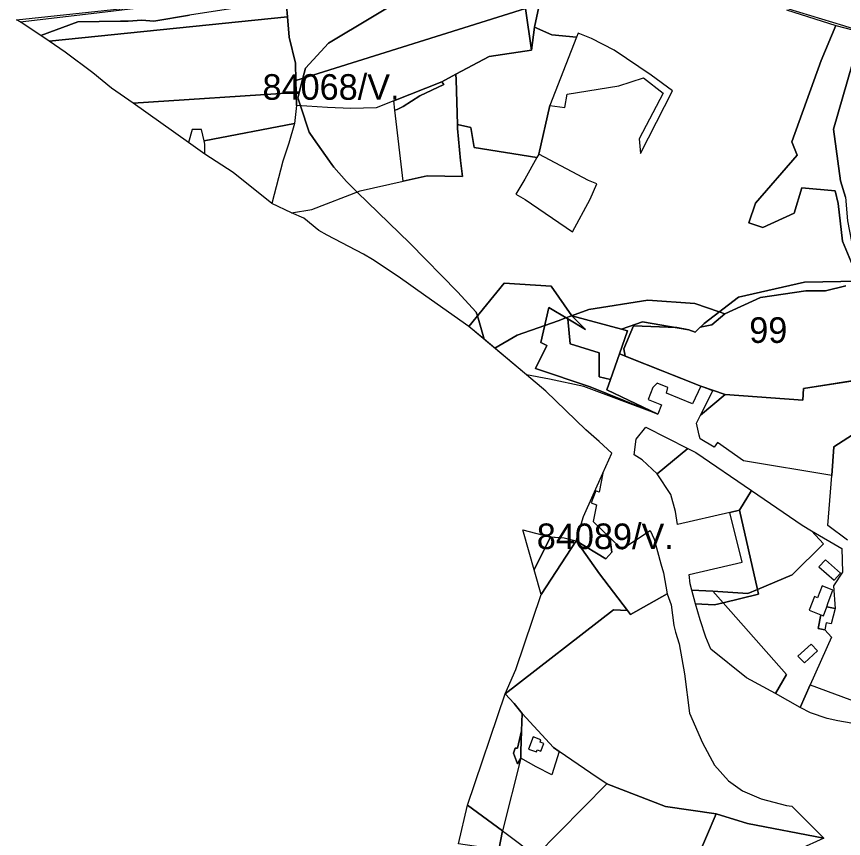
# Model space of a CAD drawing. Extents: x -477304 to -465429, y -1159113 to -1149210.
# Drawn here: x -477303.8 to -476819.4, y -1150940.8 to -1150459.3 of the extents above; entities that cross this region are included whole.
import ezdxf

# ---------------------------------------------------------------- set-up
doc = ezdxf.new("R2010")
doc.units = 0
for name, color, linetype in [('BPEJ_s', 7, 'Continuous'), ('orna_s', 7, 'Continuous'), ('PUPFL_s', 7, 'Continuous'), ('trav_porost_s', 7, 'Continuous'), ('zahrada_s', 7, 'Continuous')]:
    doc.layers.add(name, color=color, linetype=linetype)

msp = doc.modelspace()

# ---------------------------------------------------------------- linework, layer by layer
at = {"layer": 'BPEJ_s'}
for points in [[(-477069.45, -1150443.88), (-477121, -1150475), (-477134.5, -1150489.5), (-477136.04, -1150495.5), (-477139, -1150507), (-477137.52, -1150511.55), (-477132.5, -1150527), (-477129.84, -1150530.75), (-477120.46, -1150544.02), (-477119.11, -1150545.93), (-477118, -1150547.5), (-477110.5, -1150556), (-477105.5, -1150561), (-477104.32, -1150562.15), (-477073.5, -1150592), (-477045.5, -1150620.5), (-477034.5, -1150632.5), (-477033.85, -1150634.72), (-477029.83, -1150648.38), (-477038.82, -1150640.81), (-477064, -1150623.03), (-477080.36, -1150611.55), (-477095.35, -1150601.57), (-477100.67, -1150598.47), (-477121.91, -1150587.31), (-477126.82, -1150584.57), (-477135.59, -1150577.5), (-477142.68, -1150574.24), (-477154.24, -1150568.87), (-477176.88, -1150550.64), (-477183.62, -1150546.41), (-477193.5, -1150540), (-477203, -1150533.2), (-477219.22, -1150521.59), (-477235.45, -1150509.98), (-477248.11, -1150501.29), (-477259.16, -1150492.25), (-477275.34, -1150480.25), (-477284.69, -1150473.72), (-477289.67, -1150470.41), (-477268, -1150462.5), (-477243, -1150462), (-477238.5, -1150462), (-477230.5, -1150461.5), (-477223.5, -1150462), (-477202.5, -1150458.5)], [(-476818, -1150617), (-476830, -1150620), (-476841.5, -1150620), (-476868, -1150624), (-476889, -1150633.5), (-476892.27, -1150632.38), (-476906.5, -1150627.5), (-476934, -1150625.5), (-476968.5, -1150631), (-476978.65, -1150634.63), (-476981.99, -1150635.82), (-476986.63, -1150637.48), (-476994.41, -1150640.25), (-477010.5, -1150646), (-477023.58, -1150653.65), (-477029.83, -1150648.38), (-477033.85, -1150634.72), (-477034.5, -1150632.5), (-477045.5, -1150620.5), (-477073.5, -1150592), (-477104.32, -1150562.15), (-477105.5, -1150561), (-477110.5, -1150556), (-477118, -1150547.5), (-477119.11, -1150545.93), (-477120.46, -1150544.02), (-477129.84, -1150530.75), (-477132.5, -1150527), (-477137.52, -1150511.55), (-477139, -1150507), (-477136.04, -1150495.5), (-477134.5, -1150489.5), (-477121, -1150475), (-477069.45, -1150443.88)], [(-476851.58, -1150454.73), (-476819.44, -1150464.65), (-476801.68, -1150470.13), (-476790.39, -1150473.61), (-476785.49, -1150475.12), (-476755.22, -1150484.46), (-476723.44, -1150484.48), (-476705.31, -1150486.17), (-476688.24, -1150487.4), (-476678.03, -1150487.54), (-476651.73, -1150501.44), (-476640.67, -1150505.95), (-476637.84, -1150507.37)], [(-476809.82, -1150672.07), (-476842.82, -1150677.26), (-476843.14, -1150683.99), (-476888.76, -1150680.75), (-476902.95, -1150675.78), (-476947.36, -1150658.24), (-476948, -1150654), (-476942.5, -1150640.5), (-476917.04, -1150641.56), (-476909.99, -1150642.77), (-476906.29, -1150644.27), (-476903.34, -1150641.37), (-476896.5, -1150640), (-476889, -1150633.5), (-476868, -1150624), (-476841.5, -1150620), (-476830, -1150620), (-476818, -1150617)], [(-477044.96, -1150943.97), (-477039.58, -1150921.4), (-477017.59, -1150856.01), (-477011.27, -1150841.83), (-476996.52, -1150797.81), (-477000.56, -1150783.48), (-476990.97, -1150764.18), (-476990.97, -1150764.18), (-476983.02, -1150764.67), (-476975.92, -1150766.42), (-476971.62, -1150752.29), (-476960.42, -1150726.85), (-476955.21, -1150715.01), (-476962.45, -1150708.29), (-476970.4, -1150701.41), (-476993.72, -1150678.8), (-477005.03, -1150669.28), (-477023.58, -1150653.65), (-477010.5, -1150646), (-476994.41, -1150640.25), (-476986.63, -1150637.48), (-476981.99, -1150635.82), (-476978.65, -1150634.63), (-476968.5, -1150631), (-476934, -1150625.5), (-476906.5, -1150627.5), (-476892.27, -1150632.38), (-476889, -1150633.5), (-476896.5, -1150640)], [(-476896.5, -1150640), (-476903.34, -1150641.37), (-476906.29, -1150644.27), (-476909.99, -1150642.77), (-476917.04, -1150641.56), (-476942.5, -1150640.5), (-476948, -1150654), (-476947.36, -1150658.24), (-476902.95, -1150675.78), (-476888.76, -1150680.75), (-476843.14, -1150683.99), (-476842.82, -1150677.26), (-476809.82, -1150672.07)]]:
    msp.add_lwpolyline(points, dxfattribs=at)
for points in [[(-477289.67, -1150470.41), (-477301.68, -1150462.42), (-477303.83, -1150461.3), (-477228.71, -1150453.2), (-477206.9, -1150451.29), (-477173.74, -1150448.82), (-477145.67, -1150448.19), (-477142.09, -1150448.11), (-477133.15, -1150447.63), (-477142.15, -1150448.95), (-477142.5, -1150449), (-477145.44, -1150449.47), (-477202.5, -1150458.5), (-477223.5, -1150462), (-477230.5, -1150461.5), (-477238.5, -1150462), (-477243, -1150462), (-477268, -1150462.5)], [(-476990.97, -1150764.18), (-476990.97, -1150764.18), (-477000.56, -1150783.48), (-477007.19, -1150759.93), (-476991.71, -1150764.13)]]:
    msp.add_lwpolyline(points, close=True, dxfattribs=at)
at = {"layer": 'orna_s'}
for points in [[(-477235.45, -1150509.98), (-477248.11, -1150501.29), (-477259.16, -1150492.25), (-477275.34, -1150480.25), (-477284.69, -1150473.72), (-477145.11, -1150459.39), (-477144.19, -1150471.41), (-477140.38, -1150486.66), (-477140.14, -1150496.78), (-477140.01, -1150503.75)], [(-477201, -1150525.5), (-477203, -1150533.2), (-477219.22, -1150521.59), (-477235.45, -1150509.98), (-477140.01, -1150503.75), (-477139.86, -1150511.4), (-477141.03, -1150521.98), (-477193.93, -1150532.16), (-477195.5, -1150525.5)], [(-476935.25, -1150699.92), (-476910.54, -1150712.32), (-476928.54, -1150727.23), (-476937.33, -1150719.07), (-476941.96, -1150716), (-476940.93, -1150706.9)], [(-476905.87, -1150714.66), (-476873.3, -1150736.95), (-476880.27, -1150748.58), (-476885.99, -1150749.93), (-476916.59, -1150756.98), (-476917.82, -1150749.26), (-476920.59, -1150739.4), (-476928.54, -1150727.23), (-476910.54, -1150712.32)], [(-476838.16, -1150760.67), (-476831.07, -1150768.17), (-476849.42, -1150786.35), (-476869.86, -1150794.93), (-476880.27, -1150748.58), (-476873.3, -1150736.95), (-476843.65, -1150757.23)], [(-476878.85, -1150778.92), (-476885.99, -1150749.93), (-476880.27, -1150748.58), (-476869.86, -1150794.93), (-476875.41, -1150797.26), (-476895.86, -1150796.03), (-476908.24, -1150795.28), (-476909.2, -1150791.7), (-476909.73, -1150786.1)], [(-476822.77, -1150871.91), (-476828.88, -1150870.6), (-476838.83, -1150867.21), (-476844.84, -1150864.17), (-476838.93, -1150850.89), (-476810.52, -1150861.32), (-476813.12, -1150873.78), (-476814.95, -1150873.32)]]:
    msp.add_lwpolyline(points, close=True, dxfattribs=at)
at = {"layer": 'PUPFL_s'}
for points in [[(-477144.19, -1150471.41), (-477145.11, -1150459.39), (-477145.64, -1150452.88), (-477100.37, -1150449.29), (-476993.08, -1150430.53), (-477000.47, -1150465.52), (-477002.23, -1150479.01), (-477005.72, -1150454.69), (-477140.14, -1150496.78), (-477140.38, -1150486.66)], [(-476823.87, -1150464.53), (-476808.86, -1150468.56), (-476825.2, -1150525.26), (-476821.15, -1150555.51), (-476818.29, -1150565.22), (-476817.09, -1150579.05), (-476810.17, -1150614.43), (-476820.09, -1150590.89), (-476822.57, -1150568.81), (-476824.28, -1150561.39), (-476843.81, -1150559.74), (-476848.39, -1150574.43), (-476866.68, -1150582.88), (-476874.89, -1150580.25), (-476870.96, -1150568.72), (-476846.56, -1150540.47), (-476849.75, -1150532.63), (-476832.47, -1150485.11)], [(-476991.53, -1150511.41), (-476997.85, -1150539.86), (-476999, -1150541.93), (-477035.79, -1150535.98), (-477037.74, -1150524.32), (-477045.52, -1150522.54), (-477046.21, -1150496.32), (-477046.44, -1150493.05), (-477026.9, -1150482.63), (-477002.23, -1150479.01), (-477000.47, -1150465.52), (-476990.29, -1150470.05), (-476975.77, -1150471.47)], [(-476979.52, -1150651.07), (-476980.89, -1150636.49), (-476970.61, -1150642.74), (-476978.64, -1150634.64), (-476949.5, -1150642.43), (-476945.9, -1150643.39), (-476950.62, -1150656.95), (-476955.9, -1150671.95), (-476962.63, -1150670.41), (-476962.44, -1150656.39)], [(-476996.52, -1150797.81), (-477007.19, -1150759.93), (-476991.71, -1150764.13), (-476983.02, -1150764.67), (-476975.92, -1150766.42)], [(-476954.19, -1150806.86), (-477017.59, -1150856.01), (-477011.27, -1150841.83), (-476996.52, -1150797.81), (-476975.92, -1150766.42), (-476962.42, -1150785.7), (-476945.97, -1150807.18)], [(-476920.38, -1150804.01), (-476918.78, -1150816.14), (-476917.88, -1150820.05), (-476915.58, -1150826.75), (-476912.58, -1150844.37), (-476909.69, -1150867.49), (-476902.09, -1150884.73), (-476894.95, -1150897.87), (-476886.76, -1150906.99), (-476878.63, -1150912.91), (-476867.73, -1150917.51), (-476852.85, -1150921.47), (-476849.62, -1150921.87), (-476830.86, -1150940.55), (-476875.56, -1150932.04), (-476893.99, -1150926.34), (-476923.69, -1150922.1), (-476958.1, -1150908.9), (-476963.62, -1150905.15), (-476985.88, -1150889.86), (-476989.27, -1150887.45), (-477007.69, -1150867.68), (-477012.41, -1150861.84), (-477017.59, -1150856.01), (-476954.19, -1150806.86), (-476945.97, -1150807.18), (-476944.14, -1150809.57), (-476922.63, -1150797.6)], [(-477008.47, -1150893.75), (-477019.17, -1150936.36), (-477039.58, -1150921.4), (-477017.59, -1150856.01), (-477012.41, -1150861.84), (-477007.69, -1150867.68), (-477008.03, -1150877.71), (-477010.39, -1150887.9), (-477011.66, -1150888), (-477012.65, -1150890.85), (-477010.31, -1150897.16)], [(-477008.47, -1150893.75), (-477010.31, -1150897.16), (-477012.65, -1150890.85), (-477011.66, -1150888), (-477010.39, -1150887.9), (-477008.03, -1150877.71), (-477008.36, -1150889.89)], [(-477044.96, -1150943.97), (-477039.58, -1150921.4), (-477019.17, -1150936.36), (-477021.36, -1150947.39)], [(-476875.56, -1150932.04), (-476830.86, -1150940.55), (-476845.5, -1150947.38), (-476836.72, -1150956.13), (-476831.04, -1150957.93), (-476833.59, -1150969.48), (-476844.74, -1150994.83), (-476858.92, -1151032.8), (-476893.87, -1151017.5), (-476910.55, -1150975.96), (-476911.05, -1150966.24), (-476893.99, -1150926.34)]]:
    msp.add_lwpolyline(points, close=True, dxfattribs=at)
for points in [[(-476818.29, -1150565.22), (-476821.15, -1150555.51), (-476825.2, -1150525.26), (-476808.86, -1150468.56)], [(-476808.26, -1150671.82), (-476842.82, -1150677.26), (-476843.14, -1150683.99), (-476888.76, -1150680.75), (-476903.09, -1150692.77), (-476895.97, -1150678.54), (-476902.95, -1150675.78), (-476950.62, -1150656.95), (-476945.9, -1150643.39), (-476949.5, -1150642.43), (-476937.23, -1150638.1), (-476909.99, -1150642.77), (-476906.29, -1150644.27), (-476901.06, -1150639.13), (-476880.99, -1150623.72), (-476842.32, -1150615.02), (-476810.17, -1150614.43)], [(-476816.98, -1150765.98), (-476828.58, -1150757.45), (-476826.28, -1150728.25), (-476825.02, -1150711.46), (-476800.49, -1150695.61)]]:
    msp.add_lwpolyline(points, dxfattribs=at)
at = {"layer": 'trav_porost_s'}
msp.add_lwpolyline([(-476852.78, -1150455.36), (-476823.87, -1150464.53), (-476832.47, -1150485.11), (-476849.75, -1150532.63), (-476846.56, -1150540.47), (-476870.96, -1150568.72), (-476874.89, -1150580.25), (-476866.68, -1150582.88), (-476848.39, -1150574.43), (-476843.81, -1150559.74), (-476824.28, -1150561.39), (-476822.57, -1150568.81), (-476820.09, -1150590.89), (-476810.17, -1150614.43), (-476842.32, -1150615.02), (-476880.99, -1150623.72), (-476901.06, -1150639.13), (-476906.29, -1150644.27), (-476909.99, -1150642.77), (-476937.23, -1150638.1), (-476949.5, -1150642.43), (-476978.64, -1150634.64), (-476990.57, -1150617.24), (-477018.09, -1150615.44), (-477038.82, -1150640.81), (-477064, -1150623.03), (-477080.36, -1150611.55), (-477095.35, -1150601.57), (-477100.67, -1150598.47), (-477121.91, -1150587.31), (-477126.82, -1150584.57), (-477135.59, -1150577.5), (-477142.68, -1150574.24), (-477130.83, -1150572.32), (-477102.63, -1150561.5), (-477077.33, -1150555.82), (-477063.24, -1150552.66), (-477042.66, -1150553.01), (-477043.78, -1150543.67), (-477045.46, -1150524.94), (-477045.52, -1150522.54), (-477037.74, -1150524.32), (-477035.79, -1150535.98), (-476999, -1150541.93), (-477006.04, -1150554.53), (-477011.3, -1150563.31), (-477005.94, -1150566.52), (-476978.21, -1150585.42), (-476967.72, -1150566.26), (-476963.89, -1150557.36), (-476968.75, -1150555.27), (-476997.85, -1150539.86), (-476991.53, -1150511.41), (-476982.71, -1150512.54), (-476981.25, -1150504.71), (-476950.95, -1150499.83), (-476936.48, -1150495.23), (-476925.1, -1150504.27), (-476939.02, -1150531.02), (-476938.34, -1150539.48), (-476919.62, -1150502.93), (-476932.13, -1150493.64), (-476953.78, -1150479.07), (-476966.93, -1150472.13), (-476974.89, -1150469.15), (-476975.77, -1150471.47), (-476990.29, -1150470.05), (-477000.47, -1150465.52), (-476993.08, -1150430.53)], dxfattribs=at)
for points in [[(-477284.69, -1150473.72), (-477301.68, -1150462.42), (-477260.08, -1150457.59), (-477229.1, -1150453.81), (-477198.32, -1150451.36), (-477172.14, -1150449.74), (-477145.42, -1150449.13), (-477145.64, -1150452.88), (-477145.11, -1150459.39)], [(-477139.86, -1150511.4), (-477140.01, -1150503.75), (-477140.14, -1150496.78), (-477005.72, -1150454.69), (-477002.23, -1150479.01), (-477026.9, -1150482.63), (-477046.44, -1150493.05), (-477054.72, -1150497.47), (-477082.81, -1150508.64), (-477093.22, -1150512.79), (-477108.03, -1150513.28), (-477121.71, -1150512.55)], [(-477042.66, -1150553.01), (-477063.24, -1150552.66), (-477077.33, -1150555.82), (-477082.16, -1150514.22), (-477080.8, -1150513.68), (-477077.26, -1150511.96), (-477067.52, -1150505.83), (-477053.6, -1150499.11), (-477054.72, -1150497.47), (-477046.44, -1150493.05), (-477046.21, -1150496.32), (-477045.52, -1150522.54), (-477045.46, -1150524.94), (-477043.78, -1150543.67)], [(-477080.8, -1150513.68), (-477082.16, -1150514.22), (-477082.81, -1150508.64), (-477054.72, -1150497.47), (-477053.6, -1150499.11), (-477067.52, -1150505.83), (-477077.26, -1150511.96)], [(-477193.5, -1150540), (-477193.5, -1150534), (-477193.93, -1150532.16), (-477141.03, -1150521.98), (-477144.33, -1150533.46), (-477147.78, -1150544.01), (-477154.24, -1150568.87), (-477176.88, -1150550.64), (-477183.62, -1150546.41)], [(-476991.72, -1150671.73), (-477005.03, -1150669.28), (-477038.82, -1150640.81), (-477018.09, -1150615.44), (-476990.57, -1150617.24), (-476978.64, -1150634.64), (-476970.61, -1150642.74), (-476980.89, -1150636.49), (-476991.95, -1150629.76), (-476996.75, -1150650.27), (-476993.14, -1150652.07), (-476999.78, -1150665.47), (-476967.77, -1150676.19), (-476928.23, -1150692.23), (-476971.42, -1150676.11)], [(-476967.77, -1150676.19), (-476999.78, -1150665.47), (-476993.14, -1150652.07), (-476996.75, -1150650.27), (-476991.95, -1150629.76), (-476980.89, -1150636.49), (-476979.52, -1150651.07), (-476962.44, -1150656.39), (-476962.63, -1150670.41), (-476955.9, -1150671.95), (-476958.05, -1150678.08), (-476928.23, -1150692.23)], [(-476907.82, -1150686.25), (-476923.18, -1150679.94), (-476922.26, -1150676.64), (-476928.61, -1150674.03), (-476931.08, -1150676.69), (-476933.92, -1150683.58), (-476926.01, -1150686.83), (-476928.23, -1150692.23), (-476958.05, -1150678.08), (-476955.9, -1150671.95), (-476950.62, -1150656.95), (-476902.95, -1150675.78)], [(-476888.76, -1150680.75), (-476843.14, -1150683.99), (-476842.82, -1150677.26), (-476808.26, -1150671.82), (-476785.98, -1150679.87), (-476800.49, -1150695.61), (-476825.02, -1150711.46), (-476826.28, -1150728.25), (-476877.98, -1150719.54), (-476893.2, -1150708.77), (-476895.26, -1150711.59), (-476903.4, -1150706.62), (-476903.87, -1150704.56), (-476905.48, -1150697.54), (-476903.09, -1150692.77)], [(-476955.05, -1150773.05), (-476958.68, -1150776.91), (-476975.92, -1150766.42), (-476971.62, -1150752.29), (-476960.42, -1150726.85), (-476962.61, -1150737.86), (-476964.57, -1150737.11), (-476967.25, -1150744.17), (-476964.1, -1150745.36), (-476966.04, -1150755.1), (-476956.22, -1150764.53)], [(-476924.83, -1150785.14), (-476922.63, -1150797.6), (-476944.14, -1150809.57), (-476945.97, -1150807.18), (-476962.42, -1150785.7), (-476975.92, -1150766.42), (-476958.68, -1150776.91), (-476955.05, -1150773.05), (-476956.22, -1150764.53), (-476949.2, -1150771.28), (-476932.64, -1150760.43), (-476930.31, -1150765.52), (-476926.34, -1150779.9)], [(-476836.49, -1150799.07), (-476839.55, -1150807.12), (-476832.69, -1150809.78), (-476834.33, -1150817.74), (-476830.43, -1150818.54), (-476826.38, -1150822.85), (-476838.93, -1150850.89), (-476844.84, -1150864.17), (-476859.31, -1150855.9), (-476852.73, -1150844.7), (-476889.94, -1150802.71), (-476869.23, -1150797.73), (-476869.86, -1150794.93), (-476849.42, -1150786.35), (-476831.07, -1150768.17), (-476838.16, -1150760.67), (-476820.44, -1150771), (-476819.95, -1150784.91), (-476825.25, -1150792.88), (-476824.23, -1150806.06), (-476829.23, -1150805.03), (-476828.32, -1150802.62), (-476825.59, -1150795.43), (-476831.99, -1150792.84), (-476834.6, -1150799.79)], [(-476821.25, -1150785.37), (-476830, -1150777.63), (-476833.76, -1150781.61), (-476824.94, -1150789.41)], [(-476875.41, -1150797.26), (-476869.86, -1150794.93), (-476869.23, -1150797.73), (-476889.94, -1150802.71), (-476895.86, -1150796.03)], [(-476829.6, -1150814.52), (-476830.43, -1150818.54), (-476834.33, -1150817.74), (-476832.69, -1150809.78), (-476831.22, -1150810.35), (-476829.23, -1150805.03), (-476824.23, -1150806.06), (-476826.58, -1150815.14)], [(-476838.35, -1150827.02), (-476846.07, -1150834), (-476842.33, -1150837.96), (-476834.57, -1150830.88)], [(-477021.36, -1150947.39), (-477019.17, -1150936.36), (-477017.07, -1150937.95), (-476999.7, -1150950.91), (-476958.1, -1150908.9), (-476923.69, -1150922.1), (-476893.99, -1150926.34), (-476911.05, -1150966.24), (-476910.55, -1150975.96), (-476893.87, -1151017.5), (-476858.92, -1151032.8), (-476862.21, -1151042.6), (-476941.07, -1150990.21), (-476971.89, -1150972.53)]]:
    msp.add_lwpolyline(points, close=True, dxfattribs=at)
at = {"layer": 'zahrada_s'}
for points in [[(-476889.94, -1150802.71), (-476894.93, -1150803.91), (-476906.04, -1150803.45), (-476908.24, -1150795.28), (-476895.86, -1150796.03)], [(-476897.12, -1150829.92), (-476900.12, -1150822.94), (-476903.43, -1150812.71), (-476906.04, -1150803.45), (-476894.93, -1150803.91), (-476889.94, -1150802.71), (-476852.73, -1150844.7), (-476859.31, -1150855.9), (-476876.14, -1150846.63)], [(-477008.03, -1150877.71), (-477007.69, -1150867.68), (-476989.27, -1150887.45), (-476985.88, -1150889.86), (-476990.2, -1150903.49), (-476999.49, -1150898.9), (-477008.47, -1150893.75), (-477008.36, -1150889.89)], [(-477001.23, -1150881.34), (-477003.86, -1150888.43), (-476999.27, -1150890.14), (-476998.8, -1150888.86), (-476996.61, -1150889.67), (-476994.93, -1150885.12), (-476997.11, -1150884.31), (-476996.64, -1150883.04)]]:
    msp.add_lwpolyline(points, close=True, dxfattribs=at)

# ---------------------------------------------------------------- texts
at = {"layer": 'BPEJ_s'}
for s, p in [('84068/V.', (-477159.75, -1150508.08)), ('99', (-476874.62, -1150650.5)), ('84089/V.', (-476999.08, -1150771.31))]:
    msp.add_text(s, height=15, dxfattribs=at).set_placement(p)

doc.saveas('drawing.dxf')
